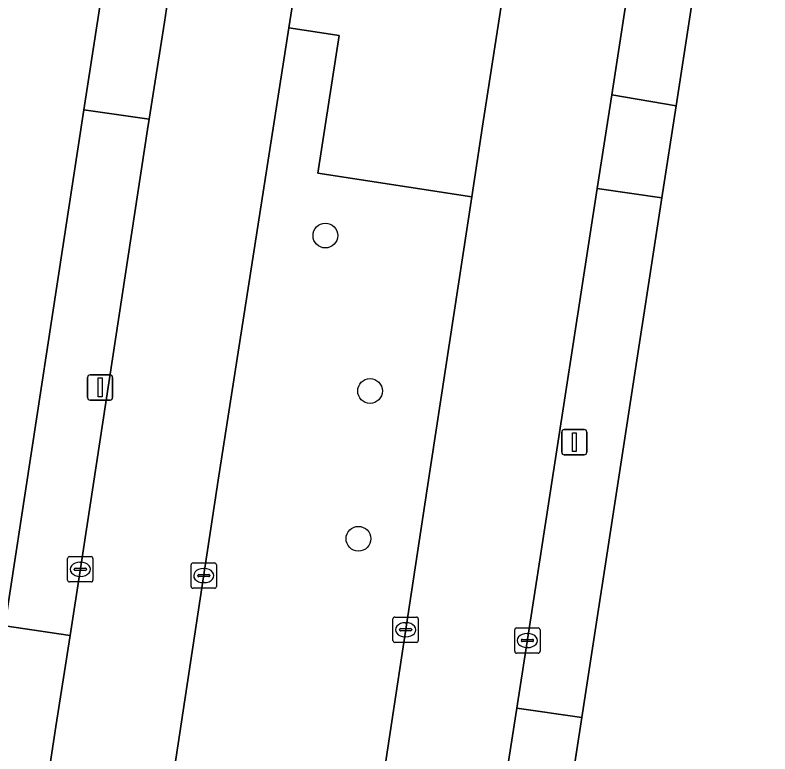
# Model space of a CAD drawing. Extents: x 161483 to 162250, y 379484 to 380833.
# Drawn here: x 162068.29 to 162098.11, y 380432.98 to 380462.17 of the extents above; entities that cross this region are included whole.
import ezdxf

# ---------------------------------------------------------------- set-up
doc = ezdxf.new("R2010")
doc.units = 0
for name, color, linetype in [('IMGEO_Boom', 7, 'Continuous'), ('IMGEO_Erf', 7, 'Continuous'), ('IMGEO_Groenvoorziening', 7, 'Continuous'), ('IMGEO_Kolk', 7, 'Continuous'), ('IMGEO_Lichtmast', 7, 'Continuous'), ('IMGEO_Rijbaan_lokaal_open', 7, 'Continuous'), ('IMGEO_Voetpad_open', 7, 'Continuous')]:
    doc.layers.add(name, color=color, linetype=linetype)

msp = doc.modelspace()

# ---------------------------------------------------------------- linework, layer by layer
at = {"layer": 'IMGEO_Boom'}
for centre in [(162080.548, 380453.464), (162082.314, 380447.322), (162081.854, 380441.484)]:
    msp.add_circle(centre, 0.489, dxfattribs=at)
at = {"layer": 'IMGEO_Erf'}
for points in [[(162123.316, 380431.017), (162123.748, 380434.105), (162126.8, 380433.678), (162128.86, 380446.817), (162128.958, 380447.449), (162122.606, 380448.437), (162123.181, 380452.133), (162123.756, 380455.828), (162130.106, 380454.84), (162132.658, 380471.674), (162126.478, 380472.584), (162126.961, 380476.027), (162097.794, 380480.577), (162097.19, 380476.656), (162093.544, 380477.259), (162096.227, 380470.413), (162094.403, 380458.584), (162093.843, 380454.949), (162090.678, 380434.418), (162090.113, 380430.753)], [(162064.494, 380415.945), (162067.019, 380432.417), (162067.331, 380434.452), (162067.88, 380438.039), (162071.006, 380458.43), (162071.607, 380462.347), (162071.717, 380463.064), (162072.9, 380470.783)]]:
    msp.add_lwpolyline(points, dxfattribs=at)
at = {"layer": 'IMGEO_Groenvoorziening'}
msp.add_lwpolyline([(162086.334, 380454.996), (162086.762, 380457.785), (162088.161, 380466.855), (162080.1, 380468.066), (162079.934, 380466.953), (162079.109, 380461.669), (162081.091, 380461.363), (162080.254, 380455.927)], close=True, dxfattribs=at)
msp.add_lwpolyline([(162076.646, 380392.468), (162077.34, 380396.967), (162077.729, 380399.561), (162078.243, 380402.6), (162079.94, 380413.167), (162082.313, 380428.629), (162084.564, 380443.452), (162086.334, 380454.996), (162080.254, 380455.927), (162081.091, 380461.363), (162079.109, 380461.669), (162076.318, 380443.8), (162072.897, 380421.316), (162069.473, 380399.828), (162068.936, 380396.33), (162068.301, 380392.631)], dxfattribs=at)
at = {"layer": 'IMGEO_Kolk'}
for p, q in [((162070.439, 380440.778), (162071.291, 380440.778)), ((162070.364, 380439.852), (162070.364, 380440.704)), ((162070.852, 380440.558), (162070.877, 380440.558)), ((162071.365, 380440.704), (162071.365, 380439.852)), ((162075.244, 380439.603), (162075.244, 380440.455)), ((162075.319, 380440.529), (162076.171, 380440.529)), ((162076.245, 380440.455), (162076.245, 380439.603)), ((162070.623, 380440.272), (162070.623, 380440.284)), ((162071.061, 380440.235), (162070.663, 380440.235)), ((162070.666, 380440.321), (162071.064, 380440.321)), ((162071.107, 380440.284), (162071.107, 380440.272)), ((162075.732, 380440.309), (162075.757, 380440.309)), ((162070.875, 380439.998), (162070.85, 380439.998)), ((162075.503, 380440.023), (162075.503, 380440.035)), ((162075.941, 380439.986), (162075.543, 380439.986)), ((162075.546, 380440.072), (162075.944, 380440.072)), ((162075.987, 380440.035), (162075.987, 380440.023)), ((162071.291, 380439.778), (162070.439, 380439.778)), ((162075.755, 380439.749), (162075.73, 380439.749)), ((162076.171, 380439.529), (162075.319, 380439.529)), ((162083.291, 380438.388), (162084.143, 380438.388)), ((162083.216, 380437.462), (162083.216, 380438.314)), ((162083.704, 380438.168), (162083.729, 380438.168)), ((162084.217, 380438.314), (162084.217, 380437.462)), ((162083.475, 380437.882), (162083.475, 380437.894)), ((162083.913, 380437.845), (162083.515, 380437.845)), ((162083.518, 380437.931), (162083.916, 380437.931)), ((162083.959, 380437.894), (162083.959, 380437.882)), ((162088.03, 380437.037), (162088.03, 380437.889)), ((162088.105, 380437.963), (162088.957, 380437.963)), ((162089.031, 380437.889), (162089.031, 380437.037)), ((162083.727, 380437.608), (162083.702, 380437.608)), ((162088.289, 380437.457), (162088.289, 380437.469)), ((162088.332, 380437.506), (162088.73, 380437.506)), ((162088.518, 380437.743), (162088.543, 380437.743)), ((162088.773, 380437.469), (162088.773, 380437.457)), ((162084.143, 380437.388), (162083.291, 380437.388)), ((162088.727, 380437.42), (162088.329, 380437.42)), ((162088.541, 380437.183), (162088.516, 380437.183)), ((162088.957, 380436.963), (162088.105, 380436.963))]:
    msp.add_line(p, q, dxfattribs=at)
for points in [[(162070.439, 380440.778), (162071.291, 380440.778)], [(162070.364, 380439.852), (162070.364, 380440.704)], [(162071.365, 380440.704), (162071.365, 380439.852)], [(162075.244, 380439.603), (162075.244, 380440.455)], [(162075.319, 380440.529), (162076.171, 380440.529)], [(162076.245, 380440.455), (162076.245, 380439.603)], [(162071.291, 380439.778), (162070.439, 380439.778)], [(162076.171, 380439.529), (162075.319, 380439.529)], [(162083.291, 380438.388), (162084.143, 380438.388)], [(162083.216, 380437.462), (162083.216, 380438.314)], [(162084.217, 380438.314), (162084.217, 380437.462)], [(162088.03, 380437.037), (162088.03, 380437.889)], [(162088.105, 380437.963), (162088.957, 380437.963)], [(162089.031, 380437.889), (162089.031, 380437.037)], [(162084.143, 380437.388), (162083.291, 380437.388)], [(162088.957, 380436.963), (162088.105, 380436.963)]]:
    msp.add_lwpolyline(points, dxfattribs=at)
for centre, radius, start, end in [((162070.441, 380440.702), 0.0765, 91.552, 178.448), ((162070.441, 380440.702), 0.0765, 91.552, 178.448), ((162071.289, 380440.702), 0.0765, 1.552, 88.448), ((162071.289, 380440.702), 0.0765, 1.552, 88.448), ((162075.321, 380440.453), 0.0765, 91.552, 178.448), ((162075.321, 380440.453), 0.0765, 91.552, 178.448), ((162076.169, 380440.453), 0.0765, 1.552, 88.448), ((162076.169, 380440.453), 0.0765, 1.552, 88.448), ((162070.663, 380440.281), 0.0403, 85.8775, 175.7526), ((162070.66, 380440.271), 0.0366, 178.938, 274.7102), ((162071.064, 380440.278), 0.043, 264.8664, 352.4533), ((162071.068, 380440.283), 0.0386, 1.7309, 96.639), ((162070.441, 380439.854), 0.0765, 181.552, 268.448), ((162070.441, 380439.854), 0.0765, 181.552, 268.448), ((162071.289, 380439.854), 0.0765, 271.552, 358.448), ((162071.289, 380439.854), 0.0765, 271.552, 358.448), ((162075.543, 380440.032), 0.0403, 85.8775, 175.7526), ((162075.54, 380440.022), 0.0366, 178.938, 274.7102), ((162075.944, 380440.029), 0.043, 264.8664, 352.4533), ((162075.948, 380440.034), 0.0386, 1.7309, 96.639), ((162075.321, 380439.605), 0.0765, 181.552, 268.448), ((162075.321, 380439.605), 0.0765, 181.552, 268.448), ((162076.169, 380439.605), 0.0765, 271.552, 358.448), ((162076.169, 380439.605), 0.0765, 271.552, 358.448), ((162083.293, 380438.312), 0.0765, 91.552, 178.448), ((162083.293, 380438.312), 0.0765, 91.552, 178.448), ((162084.141, 380438.312), 0.0765, 1.552, 88.448), ((162084.141, 380438.312), 0.0765, 1.552, 88.448), ((162083.515, 380437.891), 0.0403, 85.8775, 175.7526), ((162083.512, 380437.881), 0.0366, 178.938, 274.7102), ((162083.916, 380437.888), 0.043, 264.8664, 352.4533), ((162083.92, 380437.893), 0.0386, 1.7309, 96.639), ((162088.107, 380437.887), 0.0765, 91.552, 178.448), ((162088.107, 380437.887), 0.0765, 91.552, 178.448), ((162088.955, 380437.887), 0.0765, 1.552, 88.448), ((162088.955, 380437.887), 0.0765, 1.552, 88.448), ((162083.293, 380437.464), 0.0765, 181.552, 268.448), ((162083.293, 380437.464), 0.0765, 181.552, 268.448), ((162084.141, 380437.464), 0.0765, 271.552, 358.448), ((162084.141, 380437.464), 0.0765, 271.552, 358.448), ((162088.329, 380437.466), 0.0403, 85.8775, 175.7526), ((162088.326, 380437.456), 0.0366, 178.938, 274.7102), ((162088.73, 380437.463), 0.043, 264.8664, 352.4533), ((162088.734, 380437.468), 0.0386, 1.7309, 96.639), ((162088.107, 380437.039), 0.0765, 181.552, 268.448), ((162088.107, 380437.039), 0.0765, 181.552, 268.448), ((162088.955, 380437.039), 0.0765, 271.552, 358.448), ((162088.955, 380437.039), 0.0765, 271.552, 358.448)]:
    msp.add_arc(centre, radius, start, end, dxfattribs=at)
for centre, major_axis, ratio, start_param, end_param in [((162070.851, 380440.278), (-0.387, 0.002), 0.722429, 4.712389, 7.853982), ((162070.876, 380440.278), (-0.39, 0.002), 0.717154, 1.570796, 4.712389), ((162075.731, 380440.029), (-0.387, 0.002), 0.722429, 4.712389, 7.853982), ((162075.756, 380440.029), (-0.39, 0.002), 0.717154, 1.570796, 4.712389), ((162083.703, 380437.888), (-0.387, 0.002), 0.722429, 4.712389, 7.853982), ((162083.728, 380437.888), (-0.39, 0.002), 0.717154, 1.570796, 4.712389), ((162088.517, 380437.463), (-0.387, 0.002), 0.722429, 4.712389, 7.853982), ((162088.542, 380437.463), (-0.39, 0.002), 0.717154, 1.570796, 4.712389)]:
    msp.add_ellipse(centre, major_axis=major_axis, ratio=ratio, start_param=start_param, end_param=end_param, dxfattribs=at)
at = {"layer": 'IMGEO_Lichtmast'}
for p, q in [((162071.252, 380447.961), (162072.042, 380447.961)), ((162072.042, 380447.961), (162071.252, 380447.961)), ((162071.152, 380447.061), (162071.152, 380447.861)), ((162071.152, 380447.861), (162071.152, 380447.061)), ((162072.142, 380447.861), (162072.142, 380447.061)), ((162072.142, 380447.061), (162072.142, 380447.861)), ((162072.042, 380446.961), (162071.252, 380446.961)), ((162071.252, 380446.961), (162072.042, 380446.961)), ((162089.987, 380445.8), (162090.777, 380445.8)), ((162090.777, 380445.8), (162089.987, 380445.8)), ((162089.887, 380444.9), (162089.887, 380445.7)), ((162089.887, 380445.7), (162089.887, 380444.9)), ((162090.877, 380445.7), (162090.877, 380444.9)), ((162090.877, 380444.9), (162090.877, 380445.7)), ((162090.777, 380444.8), (162089.987, 380444.8)), ((162089.987, 380444.8), (162090.777, 380444.8))]:
    msp.add_line(p, q, dxfattribs=at)
for points in [[(162071.572, 380447.836), (162071.722, 380447.836), (162071.722, 380447.086), (162071.572, 380447.086), (162071.572, 380447.836)], [(162090.307, 380445.675), (162090.457, 380445.675), (162090.457, 380444.925), (162090.307, 380444.925), (162090.307, 380445.675)]]:
    msp.add_lwpolyline(points, dxfattribs=at)
for centre, start, end in [((162071.252, 380447.861), 90, 180), ((162071.252, 380447.861), 90, 180), ((162072.042, 380447.861), 0, 90), ((162072.042, 380447.861), 360, 90), ((162071.252, 380447.061), 180, 270), ((162071.252, 380447.061), 180, 270), ((162072.042, 380447.061), 270, 0), ((162072.042, 380447.061), 270, 0), ((162089.987, 380445.7), 90, 180), ((162089.987, 380445.7), 90, 180), ((162090.777, 380445.7), 0, 90), ((162090.777, 380445.7), 360, 90), ((162089.987, 380444.9), 180, 270), ((162089.987, 380444.9), 180, 270), ((162090.777, 380444.9), 270, 0), ((162090.777, 380444.9), 270, 0)]:
    msp.add_arc(centre, 0.1, start, end, dxfattribs=at)
at = {"layer": 'IMGEO_Rijbaan_lokaal_open'}
for points in [[(162075.462, 380469.878), (162074.316, 380462.681), (162074.19, 380461.892), (162073.58, 380458.062), (162073.515, 380457.652), (162070.871, 380440.312), (162070.46, 380437.662), (162069.9, 380434.06), (162069.578, 380431.982), (162068.55, 380425.36), (162067.04, 380415.543), (162066.343, 380411.007), (162065.773, 380407.399), (162064.592, 380399.914), (162064.286, 380398.375), (162063.751, 380395.006), (162063.077, 380390.627)], [(162079.109, 380461.669), (162079.934, 380466.953), (162080.1, 380468.066)], [(162088.161, 380466.855), (162086.762, 380457.785), (162086.334, 380454.996), (162084.564, 380443.452), (162082.313, 380428.629), (162079.94, 380413.167), (162078.243, 380402.6), (162077.729, 380399.561), (162077.34, 380396.967), (162076.646, 380392.468)], [(162081.642, 380393.312), (162082.217, 380397.071), (162082.696, 380399.583), (162084.073, 380408.581), (162084.667, 380412.462), (162085.816, 380419.971), (162087.553, 380431.171), (162088.115, 380434.791), (162089.09, 380441.076), (162091.291, 380455.319), (162091.862, 380459.02), (162092.499, 380463.141), (162092.883, 380465.808)], [(162068.301, 380392.631), (162068.936, 380396.33), (162069.473, 380399.828), (162072.897, 380421.316), (162076.318, 380443.8), (162079.109, 380461.669)]]:
    msp.add_lwpolyline(points, dxfattribs=at)
at = {"layer": 'IMGEO_Voetpad_open'}
msp.add_lwpolyline([(162092.883, 380465.808), (162092.499, 380463.141), (162091.862, 380459.02), (162094.403, 380458.584), (162096.227, 380470.413), (162093.544, 380477.259)], dxfattribs=at)
for points in [[(162074.19, 380461.892), (162074.316, 380462.681), (162071.717, 380463.064), (162071.607, 380462.347), (162071.006, 380458.43), (162073.58, 380458.062)], [(162091.862, 380459.02), (162091.291, 380455.319), (162093.843, 380454.949), (162094.403, 380458.584)], [(162071.006, 380458.43), (162067.88, 380438.039), (162070.46, 380437.662), (162070.871, 380440.312), (162073.515, 380457.652), (162073.58, 380458.062)], [(162090.678, 380434.418), (162093.843, 380454.949), (162091.291, 380455.319), (162089.09, 380441.076), (162088.115, 380434.791)], [(162070.46, 380437.662), (162067.88, 380438.039), (162067.331, 380434.452), (162067.019, 380432.417), (162069.578, 380431.982), (162069.9, 380434.06)], [(162090.113, 380430.753), (162090.678, 380434.418), (162088.115, 380434.791), (162087.553, 380431.171)]]:
    msp.add_lwpolyline(points, close=True, dxfattribs=at)

doc.saveas('drawing.dxf')
